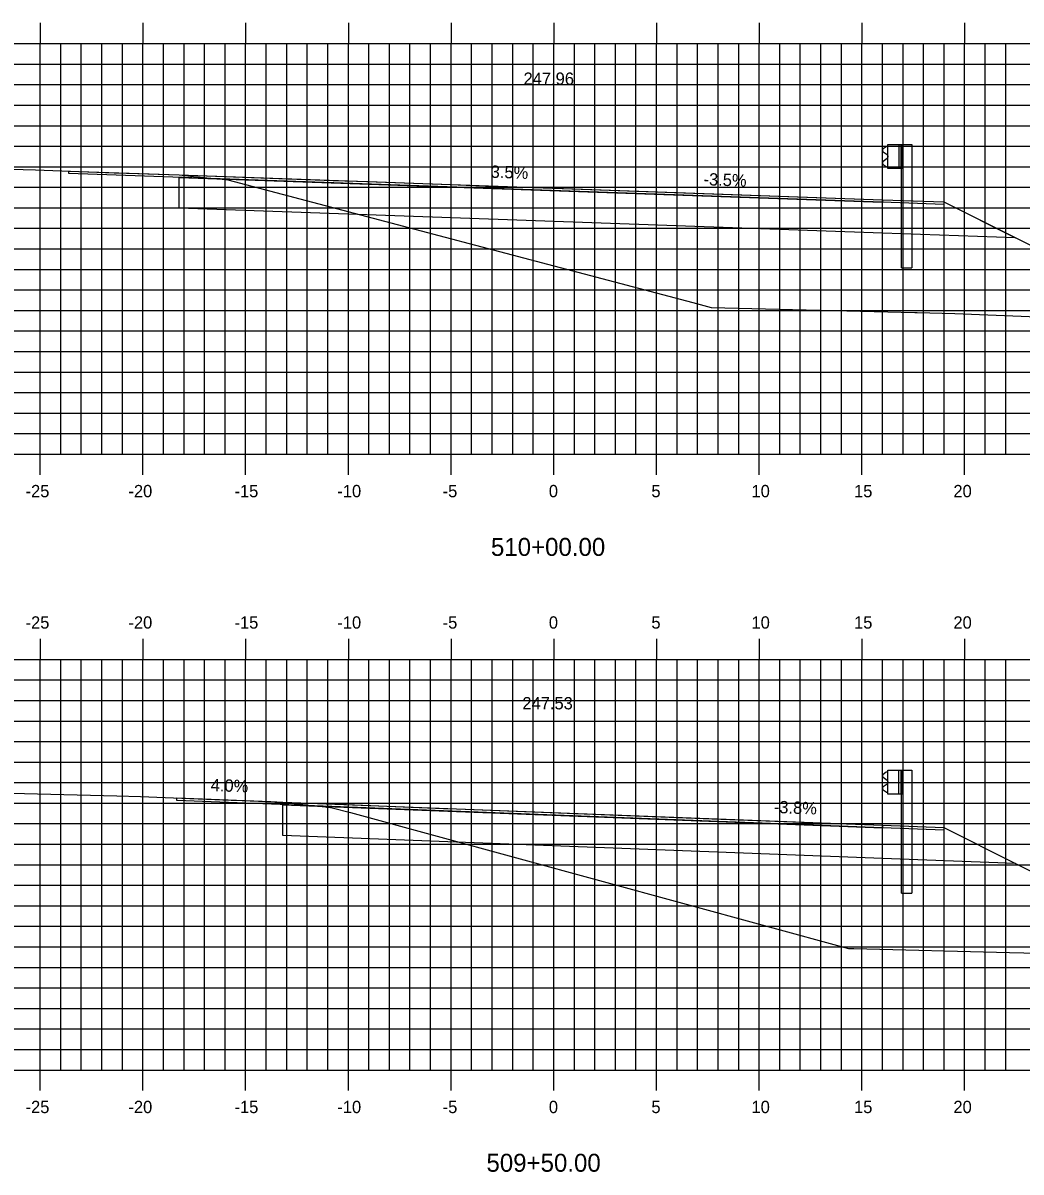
# Model space of a CAD drawing. Extents: x 1170543 to 1177585, y 609599 to 610623.
# Drawn here: x 1172374.7 to 1172423.3, y 610272.8 to 610328.8 of the extents above; entities that cross this region are included whole.
import ezdxf

# ---------------------------------------------------------------- set-up
doc = ezdxf.new("R2010")
doc.units = 0
for name, color, linetype in [('ANNOTATION', 7, 'Continuous'), ('D_Guardrail_Beam_Rt', 7, 'Continuous'), ('D_Roadway_Centerline', 7, 'Continuous'), ('D_Roadway_Centerline_Text', 7, 'Continuous'), ('D_Roadway_Edge_TW', 7, 'Continuous'), ('D_Roadway_SubGrade', 7, 'Continuous'), ('H_V ANNOTATION', 7, 'Continuous'), ('MAJOR', 7, 'Continuous'), ('MINOR', 7, 'Continuous'), ('S_Roadway_Centerline', 7, 'Continuous')]:
    doc.layers.add(name, color=color, linetype=linetype)

msp = doc.modelspace()

# ---------------------------------------------------------------- linework, layer by layer
at = {"layer": 'D_Guardrail_Beam_Rt'}
for p, q in [((1172416.792, 610322.795), (1172416.718, 610322.781)), ((1172416.792, 610322.878), (1172417.479, 610322.878)), ((1172416.792, 610321.712), (1172416.792, 610322.878)), ((1172417.313, 610322.878), (1172417.313, 610321.712)), ((1172417.417, 610322.878), (1172417.417, 610321.712)), ((1172417.479, 610322.878), (1172417.95, 610322.878)), ((1172417.479, 610322.878), (1172417.479, 610321.712)), ((1172417.95, 610322.878), (1172417.95, 610316.878)), ((1172416.702, 610322.774), (1172416.559, 610322.674)), ((1172416.559, 610322.531), (1172416.754, 610322.395)), ((1172416.788, 610322.33), (1172416.788, 610322.26)), ((1172416.754, 610322.196), (1172416.559, 610322.059)), ((1172416.559, 610321.916), (1172416.702, 610321.816)), ((1172416.718, 610321.81), (1172416.792, 610321.795)), ((1172417.479, 610321.712), (1172416.792, 610321.712)), ((1172417.459, 610316.878), (1172417.459, 610321.712)), ((1172417.459, 610316.878), (1172417.95, 610316.878)), ((1172416.702, 610292.303), (1172416.558, 610292.203)), ((1172416.558, 610292.06), (1172416.753, 610291.924)), ((1172416.792, 610292.324), (1172416.717, 610292.31)), ((1172416.792, 610292.408), (1172417.479, 610292.408)), ((1172416.792, 610291.241), (1172416.792, 610292.408)), ((1172417.312, 610292.408), (1172417.312, 610291.241)), ((1172417.417, 610292.408), (1172417.417, 610291.241)), ((1172417.479, 610292.408), (1172417.95, 610292.408)), ((1172417.479, 610292.408), (1172417.479, 610291.241)), ((1172417.95, 610292.408), (1172417.95, 610286.408)), ((1172416.753, 610291.725), (1172416.558, 610291.589)), ((1172416.558, 610291.446), (1172416.702, 610291.346)), ((1172416.787, 610291.86), (1172416.787, 610291.789)), ((1172416.717, 610291.339), (1172416.792, 610291.324)), ((1172417.479, 610291.241), (1172416.792, 610291.241)), ((1172417.458, 610286.408), (1172417.458, 610291.241)), ((1172417.458, 610286.408), (1172417.95, 610286.408))]:
    msp.add_line(p, q, dxfattribs=at)
for centre, major_axis, start_param, end_param in [((1172416.726, 610322.74), (-0.0417, 0), 4.907132, 5.323254), ((1172416.609, 610322.602), (-0.0877, 0), 5.323254, 7.243116), ((1172416.709, 610322.33), (0.0789, 0), 0, 0.959931), ((1172416.709, 610322.26), (0.0789, 0), 5.323254, 6.283185), ((1172416.609, 610321.988), (-0.0877, 0), 5.323254, 7.243116), ((1172416.726, 610321.85), (-0.0417, 0), 0.959931, 1.376053), ((1172416.608, 610292.132), (-0.0877, 0), 5.323254, 7.243116), ((1172416.725, 610292.269), (-0.0417, 0), 4.907132, 5.323254), ((1172416.608, 610291.517), (-0.0877, 0), 5.323254, 7.243116), ((1172416.708, 610291.86), (0.0789, 0), 0, 0.959931), ((1172416.708, 610291.789), (0.0789, 0), 5.323254, 6.283185), ((1172416.725, 610291.38), (-0.0417, 0), 0.959931, 1.376053)]:
    msp.add_ellipse(centre, major_axis=major_axis, ratio=0.995501, start_param=start_param, end_param=end_param, dxfattribs=at)
at = {"layer": 'D_Roadway_Centerline'}
for points in [[(1172376.908, 610321.592), (1172380.756, 610321.456), (1172382.289, 610321.402), (1172389.786, 610321.138), (1172391.492, 610321.078), (1172395.479, 610320.937), (1172396.257, 610320.909), (1172401.403, 610320.727), (1172405.022, 610320.599), (1172416.521, 610320.193), (1172419.504, 610320.087), (1172419.504, 610320.087), (1172430.522, 610314.582), (1172431.145, 610314.268), (1172431.291, 610314.194)], [(1172382.176, 610291.056), (1172386.743, 610290.875), (1172387.337, 610290.851), (1172390.392, 610290.731), (1172390.428, 610290.729), (1172395.154, 610290.546), (1172395.785, 610290.521), (1172408.22, 610290.035), (1172416.521, 610289.722), (1172416.521, 610289.722), (1172419.505, 610289.607), (1172423.005, 610287.857), (1172423.005, 610287.857), (1172431.831, 610283.444)]]:
    msp.add_lwpolyline(points, dxfattribs=at)
at = {"layer": 'D_Roadway_Edge_TW'}
for points in [[(1172376.908, 610321.592), (1172382.289, 610321.402), (1172416.521, 610320.193), (1172416.521, 610320.068), (1172376.908, 610321.467), (1172376.908, 610321.592)], [(1172376.908, 610321.592), (1172382.289, 610321.402), (1172416.521, 610320.193), (1172416.521, 610320.068), (1172376.908, 610321.467), (1172376.908, 610321.592)], [(1172382.176, 610291.056), (1172387.337, 610290.851), (1172416.521, 610289.722), (1172416.521, 610289.597), (1172382.176, 610290.931), (1172382.176, 610291.056)], [(1172382.176, 610291.056), (1172387.337, 610290.851), (1172416.521, 610289.722), (1172416.521, 610289.597), (1172382.176, 610290.931), (1172382.176, 610291.056)]]:
    msp.add_lwpolyline(points, dxfattribs=at)
for points in [[(1172376.908, 610321.592), (1172382.289, 610321.402), (1172416.521, 610320.193), (1172419.504, 610320.087), (1172419.504, 610319.962), (1172416.521, 610320.068), (1172376.908, 610321.467)], [(1172382.176, 610291.056), (1172387.337, 610290.851), (1172416.521, 610289.722), (1172419.505, 610289.607), (1172419.505, 610289.481), (1172416.521, 610289.597), (1172382.176, 610290.931)]]:
    msp.add_lwpolyline(points, close=True, dxfattribs=at)
at = {"layer": 'D_Roadway_SubGrade'}
for points in [[(1172416.521, 610320.193), (1172419.504, 610320.087), (1172423.001, 610318.339), (1172416.521, 610318.568), (1172382.289, 610319.777), (1172382.289, 610321.277), (1172416.521, 610320.068)], [(1172416.521, 610289.722), (1172419.505, 610289.607), (1172423.005, 610287.857), (1172416.521, 610288.097), (1172387.337, 610289.226), (1172387.337, 610290.726), (1172416.521, 610289.597)]]:
    msp.add_lwpolyline(points, close=True, dxfattribs=at)
at = {"layer": 'MAJOR'}
for p, q in [((1172375.524, 610328.803), (1172375.524, 610327.801)), ((1172380.524, 610328.803), (1172380.524, 610327.801)), ((1172385.524, 610328.803), (1172385.524, 610327.801)), ((1172390.524, 610328.803), (1172390.524, 610327.801)), ((1172395.524, 610328.803), (1172395.524, 610327.801)), ((1172400.524, 610328.803), (1172400.524, 610327.801)), ((1172405.524, 610328.803), (1172405.524, 610327.801)), ((1172410.524, 610328.803), (1172410.524, 610327.801)), ((1172415.524, 610328.803), (1172415.524, 610327.801)), ((1172420.524, 610328.803), (1172420.524, 610327.801)), ((1172330.524, 610327.801), (1172470.524, 610327.801)), ((1172330.524, 610327.801), (1172470.524, 610327.801)), ((1172375.524, 610307.801), (1172375.524, 610327.801)), ((1172380.524, 610307.801), (1172380.524, 610327.801)), ((1172385.524, 610307.801), (1172385.524, 610327.801)), ((1172390.524, 610307.801), (1172390.524, 610327.801)), ((1172395.524, 610307.801), (1172395.524, 610327.801)), ((1172400.524, 610307.801), (1172400.524, 610327.801)), ((1172405.524, 610307.801), (1172405.524, 610327.801)), ((1172410.524, 610307.801), (1172410.524, 610327.801)), ((1172415.524, 610307.801), (1172415.524, 610327.801)), ((1172420.524, 610307.801), (1172420.524, 610327.801)), ((1172330.524, 610322.801), (1172470.524, 610322.801)), ((1172330.524, 610317.801), (1172470.524, 610317.801)), ((1172330.524, 610312.801), (1172470.524, 610312.801)), ((1172330.524, 610307.801), (1172470.524, 610307.801)), ((1172330.524, 610307.801), (1172470.524, 610307.801)), ((1172375.524, 610306.799), (1172375.524, 610307.801)), ((1172380.524, 610306.799), (1172380.524, 610307.801)), ((1172385.524, 610306.799), (1172385.524, 610307.801)), ((1172390.524, 610306.799), (1172390.524, 610307.801)), ((1172395.524, 610306.799), (1172395.524, 610307.801)), ((1172400.524, 610306.799), (1172400.524, 610307.801)), ((1172405.524, 610306.799), (1172405.524, 610307.801)), ((1172410.524, 610306.799), (1172410.524, 610307.801)), ((1172415.524, 610306.799), (1172415.524, 610307.801)), ((1172420.524, 610306.799), (1172420.524, 610307.801)), ((1172375.524, 610298.803), (1172375.524, 610297.801)), ((1172380.524, 610298.803), (1172380.524, 610297.801)), ((1172385.524, 610298.803), (1172385.524, 610297.801)), ((1172390.524, 610298.803), (1172390.524, 610297.801)), ((1172395.524, 610298.803), (1172395.524, 610297.801)), ((1172400.524, 610298.803), (1172400.524, 610297.801)), ((1172405.524, 610298.803), (1172405.524, 610297.801)), ((1172410.524, 610298.803), (1172410.524, 610297.801)), ((1172415.524, 610298.803), (1172415.524, 610297.801)), ((1172420.524, 610298.803), (1172420.524, 610297.801)), ((1172330.524, 610297.801), (1172470.524, 610297.801)), ((1172330.524, 610297.801), (1172470.524, 610297.801)), ((1172375.524, 610277.801), (1172375.524, 610297.801)), ((1172380.524, 610277.801), (1172380.524, 610297.801)), ((1172385.524, 610277.801), (1172385.524, 610297.801)), ((1172390.524, 610277.801), (1172390.524, 610297.801)), ((1172395.524, 610277.801), (1172395.524, 610297.801)), ((1172400.524, 610277.801), (1172400.524, 610297.801)), ((1172405.524, 610277.801), (1172405.524, 610297.801)), ((1172410.524, 610277.801), (1172410.524, 610297.801)), ((1172415.524, 610277.801), (1172415.524, 610297.801)), ((1172420.524, 610277.801), (1172420.524, 610297.801)), ((1172330.524, 610292.801), (1172470.524, 610292.801)), ((1172330.524, 610287.801), (1172470.524, 610287.801)), ((1172330.524, 610282.801), (1172470.524, 610282.801)), ((1172330.524, 610277.801), (1172470.524, 610277.801)), ((1172330.524, 610277.801), (1172470.524, 610277.801)), ((1172375.524, 610276.799), (1172375.524, 610277.801)), ((1172380.524, 610276.799), (1172380.524, 610277.801)), ((1172385.524, 610276.799), (1172385.524, 610277.801)), ((1172390.524, 610276.799), (1172390.524, 610277.801)), ((1172395.524, 610276.799), (1172395.524, 610277.801)), ((1172400.524, 610276.799), (1172400.524, 610277.801)), ((1172405.524, 610276.799), (1172405.524, 610277.801)), ((1172410.524, 610276.799), (1172410.524, 610277.801)), ((1172415.524, 610276.799), (1172415.524, 610277.801)), ((1172420.524, 610276.799), (1172420.524, 610277.801))]:
    msp.add_line(p, q, dxfattribs=at)
at = {"layer": 'MINOR'}
for p, q in [((1172376.524, 610307.801), (1172376.524, 610327.801)), ((1172377.524, 610307.801), (1172377.524, 610327.801)), ((1172378.524, 610307.801), (1172378.524, 610327.801)), ((1172379.524, 610307.801), (1172379.524, 610327.801)), ((1172381.524, 610307.801), (1172381.524, 610327.801)), ((1172382.524, 610307.801), (1172382.524, 610327.801)), ((1172383.524, 610307.801), (1172383.524, 610327.801)), ((1172384.524, 610307.801), (1172384.524, 610327.801)), ((1172386.524, 610307.801), (1172386.524, 610327.801)), ((1172387.524, 610307.801), (1172387.524, 610327.801)), ((1172388.524, 610307.801), (1172388.524, 610327.801)), ((1172389.524, 610307.801), (1172389.524, 610327.801)), ((1172391.524, 610307.801), (1172391.524, 610327.801)), ((1172392.524, 610307.801), (1172392.524, 610327.801)), ((1172393.524, 610307.801), (1172393.524, 610327.801)), ((1172394.524, 610307.801), (1172394.524, 610327.801)), ((1172396.524, 610307.801), (1172396.524, 610327.801)), ((1172397.524, 610307.801), (1172397.524, 610327.801)), ((1172398.524, 610307.801), (1172398.524, 610327.801)), ((1172399.524, 610307.801), (1172399.524, 610327.801)), ((1172401.524, 610307.801), (1172401.524, 610327.801)), ((1172402.524, 610307.801), (1172402.524, 610327.801)), ((1172403.524, 610307.801), (1172403.524, 610327.801)), ((1172404.524, 610307.801), (1172404.524, 610327.801)), ((1172406.524, 610307.801), (1172406.524, 610327.801)), ((1172407.524, 610307.801), (1172407.524, 610327.801)), ((1172408.524, 610307.801), (1172408.524, 610327.801)), ((1172409.524, 610307.801), (1172409.524, 610327.801)), ((1172411.524, 610307.801), (1172411.524, 610327.801)), ((1172412.524, 610307.801), (1172412.524, 610327.801)), ((1172413.524, 610307.801), (1172413.524, 610327.801)), ((1172414.524, 610307.801), (1172414.524, 610327.801)), ((1172416.524, 610307.801), (1172416.524, 610327.801)), ((1172417.524, 610307.801), (1172417.524, 610327.801)), ((1172418.524, 610307.801), (1172418.524, 610327.801)), ((1172419.524, 610307.801), (1172419.524, 610327.801)), ((1172421.524, 610307.801), (1172421.524, 610327.801)), ((1172422.524, 610307.801), (1172422.524, 610327.801)), ((1172330.524, 610326.801), (1172470.524, 610326.801)), ((1172330.524, 610325.801), (1172470.524, 610325.801)), ((1172330.524, 610324.801), (1172470.524, 610324.801)), ((1172330.524, 610323.801), (1172470.524, 610323.801)), ((1172330.524, 610321.801), (1172470.524, 610321.801)), ((1172330.524, 610320.801), (1172470.524, 610320.801)), ((1172330.524, 610319.801), (1172470.524, 610319.801)), ((1172330.524, 610318.801), (1172470.524, 610318.801)), ((1172330.524, 610316.801), (1172470.524, 610316.801)), ((1172330.524, 610315.801), (1172470.524, 610315.801)), ((1172330.524, 610314.801), (1172470.524, 610314.801)), ((1172330.524, 610313.801), (1172470.524, 610313.801)), ((1172330.524, 610311.801), (1172470.524, 610311.801)), ((1172330.524, 610310.801), (1172470.524, 610310.801)), ((1172330.524, 610309.801), (1172470.524, 610309.801)), ((1172330.524, 610308.801), (1172470.524, 610308.801)), ((1172376.524, 610277.801), (1172376.524, 610297.801)), ((1172377.524, 610277.801), (1172377.524, 610297.801)), ((1172378.524, 610277.801), (1172378.524, 610297.801)), ((1172379.524, 610277.801), (1172379.524, 610297.801)), ((1172381.524, 610277.801), (1172381.524, 610297.801)), ((1172382.524, 610277.801), (1172382.524, 610297.801)), ((1172383.524, 610277.801), (1172383.524, 610297.801)), ((1172384.524, 610277.801), (1172384.524, 610297.801)), ((1172386.524, 610277.801), (1172386.524, 610297.801)), ((1172387.524, 610277.801), (1172387.524, 610297.801)), ((1172388.524, 610277.801), (1172388.524, 610297.801)), ((1172389.524, 610277.801), (1172389.524, 610297.801)), ((1172391.524, 610277.801), (1172391.524, 610297.801)), ((1172392.524, 610277.801), (1172392.524, 610297.801)), ((1172393.524, 610277.801), (1172393.524, 610297.801)), ((1172394.524, 610277.801), (1172394.524, 610297.801)), ((1172396.524, 610277.801), (1172396.524, 610297.801)), ((1172397.524, 610277.801), (1172397.524, 610297.801)), ((1172398.524, 610277.801), (1172398.524, 610297.801)), ((1172399.524, 610277.801), (1172399.524, 610297.801)), ((1172401.524, 610277.801), (1172401.524, 610297.801)), ((1172402.524, 610277.801), (1172402.524, 610297.801)), ((1172403.524, 610277.801), (1172403.524, 610297.801)), ((1172404.524, 610277.801), (1172404.524, 610297.801)), ((1172406.524, 610277.801), (1172406.524, 610297.801)), ((1172407.524, 610277.801), (1172407.524, 610297.801)), ((1172408.524, 610277.801), (1172408.524, 610297.801)), ((1172409.524, 610277.801), (1172409.524, 610297.801)), ((1172411.524, 610277.801), (1172411.524, 610297.801)), ((1172412.524, 610277.801), (1172412.524, 610297.801)), ((1172413.524, 610277.801), (1172413.524, 610297.801)), ((1172414.524, 610277.801), (1172414.524, 610297.801)), ((1172416.524, 610277.801), (1172416.524, 610297.801)), ((1172417.524, 610277.801), (1172417.524, 610297.801)), ((1172418.524, 610277.801), (1172418.524, 610297.801)), ((1172419.524, 610277.801), (1172419.524, 610297.801)), ((1172421.524, 610277.801), (1172421.524, 610297.801)), ((1172422.524, 610277.801), (1172422.524, 610297.801)), ((1172330.524, 610296.801), (1172470.524, 610296.801)), ((1172330.524, 610295.801), (1172470.524, 610295.801)), ((1172330.524, 610294.801), (1172470.524, 610294.801)), ((1172330.524, 610293.801), (1172470.524, 610293.801)), ((1172330.524, 610291.801), (1172470.524, 610291.801)), ((1172330.524, 610290.801), (1172470.524, 610290.801)), ((1172330.524, 610289.801), (1172470.524, 610289.801)), ((1172330.524, 610288.801), (1172470.524, 610288.801)), ((1172330.524, 610286.801), (1172470.524, 610286.801)), ((1172330.524, 610285.801), (1172470.524, 610285.801)), ((1172330.524, 610284.801), (1172470.524, 610284.801)), ((1172330.524, 610283.801), (1172470.524, 610283.801)), ((1172330.524, 610281.801), (1172470.524, 610281.801)), ((1172330.524, 610280.801), (1172470.524, 610280.801)), ((1172330.524, 610279.801), (1172470.524, 610279.801)), ((1172330.524, 610278.801), (1172470.524, 610278.801))]:
    msp.add_line(p, q, dxfattribs=at)
at = {"layer": 'S_Roadway_Centerline'}
for points in [[(1172373.495, 610321.694), (1172375.298, 610321.651), (1172379.119, 610321.51), (1172380.326, 610321.466), (1172381.771, 610321.419), (1172382.289, 610321.402), (1172382.989, 610321.331), (1172384.119, 610321.213), (1172384.22, 610321.204), (1172384.372, 610321.187), (1172384.65, 610321.155), (1172407.292, 610315.193), (1172408.182, 610314.95), (1172418.101, 610314.701), (1172418.208, 610314.699), (1172420.046, 610314.644), (1172454.698, 610313.257)], [(1172372.202, 610291.339), (1172375.384, 610291.254), (1172379.251, 610291.158), (1172380.407, 610291.127), (1172384.818, 610290.95), (1172385.43, 610290.926), (1172385.738, 610290.913), (1172387.337, 610290.851), (1172388.728, 610290.688), (1172389.404, 610290.614), (1172389.456, 610290.608), (1172389.558, 610290.597), (1172389.736, 610290.577), (1172390.635, 610290.34), (1172414.866, 610283.72), (1172415.128, 610283.713), (1172422.715, 610283.529), (1172424.101, 610283.495)]]:
    msp.add_lwpolyline(points, dxfattribs=at)

# ---------------------------------------------------------------- texts
at = {"layer": 'ANNOTATION'}
for s, rotation, p in [('3.5%', 357.978, (1172397.444, 610321.268)), ('-3.5%', 357.9742, (1172407.805, 610320.902)), ('4.0%', 357.7257, (1172383.813, 610291.392)), ('-3.8%', 357.8388, (1172411.227, 610290.323))]:
    msp.add_text(s, height=0.6, rotation=rotation, dxfattribs=at).set_placement(p)
at = {"layer": 'D_Roadway_Centerline_Text'}
for s, p in [('247.96', (1172399.052, 610325.791)), ('247.53', (1172398.996, 610295.368))]:
    msp.add_text(s, height=0.6, dxfattribs=at).set_placement(p)
at = {"layer": 'H_V ANNOTATION'}
for s, height, p in [('-25', 0.6, (1172374.809, 610305.701)), ('-20', 0.6, (1172379.817, 610305.701)), ('-15', 0.6, (1172384.98, 610305.701)), ('-10', 0.6, (1172389.988, 610305.701)), ('-5', 0.6, (1172395.114, 610305.701)), ('0', 0.6, (1172400.283, 610305.701)), ('5', 0.6, (1172405.275, 610305.701)), ('10', 0.6, (1172410.149, 610305.701)), ('15', 0.6, (1172415.141, 610305.701)), ('20', 0.6, (1172419.978, 610305.701)), ('510+00.00', 0.875, (1172397.465, 610302.844)), ('-25', 0.6, (1172374.809, 610299.301)), ('-20', 0.6, (1172379.817, 610299.301)), ('-15', 0.6, (1172384.98, 610299.301)), ('-10', 0.6, (1172389.988, 610299.301)), ('-5', 0.6, (1172395.114, 610299.301)), ('0', 0.6, (1172400.283, 610299.301)), ('5', 0.6, (1172405.275, 610299.301)), ('10', 0.6, (1172410.149, 610299.301)), ('15', 0.6, (1172415.141, 610299.301)), ('20', 0.6, (1172419.978, 610299.301)), ('-25', 0.6, (1172374.809, 610275.701)), ('-20', 0.6, (1172379.817, 610275.701)), ('-15', 0.6, (1172384.98, 610275.701)), ('-10', 0.6, (1172389.988, 610275.701)), ('-5', 0.6, (1172395.114, 610275.701)), ('0', 0.6, (1172400.283, 610275.701)), ('5', 0.6, (1172405.275, 610275.701)), ('10', 0.6, (1172410.149, 610275.701)), ('15', 0.6, (1172415.141, 610275.701)), ('20', 0.6, (1172419.978, 610275.701)), ('509+50.00', 0.875, (1172397.246, 610272.844))]:
    msp.add_text(s, height=height, dxfattribs=at).set_placement(p)

doc.saveas('drawing.dxf')
